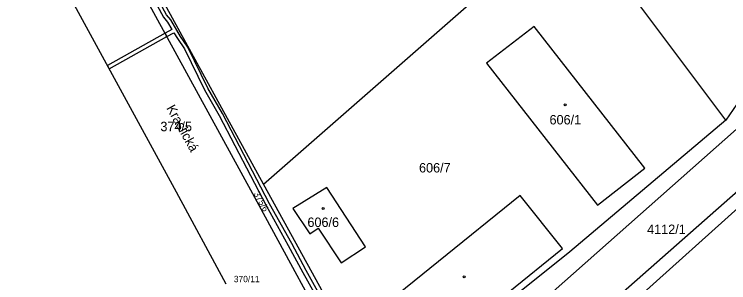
# Model space of a CAD drawing. Extents: x -869103 to -863415, y -1015889 to -1012477.
# Drawn here: x -867395.9 to -867267.3, y -1012967.5 to -1012919.2 of the extents above; entities that cross this region are included whole.
import ezdxf

# ---------------------------------------------------------------- set-up
doc = ezdxf.new("R2010")
doc.units = 0
for name, color, linetype in [('Hranice katastralního území', 7, 'Continuous'), ('Hranice parcel', 7, 'Continuous'), ('Parcelní čísla', 7, 'Continuous'), ('Pop  PČ popisy', 7, 'Continuous'), ('Vnitřní kresba', 7, 'Continuous'), ('Věcná břemena k části', 7, 'Continuous'), ('Značky budov', 7, 'Continuous')]:
    doc.layers.add(name, color=color, linetype=linetype)

msp = doc.modelspace()

# ---------------------------------------------------------------- linework, layer by layer
at = {"layer": 'Hranice katastralního území'}
for p, q in [((-867366.68, -1012951.21), (-867385.41, -1012916.87)), ((-867357.71, -1012967.77), (-867366.68, -1012951.21))]:
    msp.add_line(p, q, dxfattribs=at)
at = {"layer": 'Hranice parcel'}
for p, q in [((-867351.01, -1012949.77), (-867295.43, -1012901.07)), ((-867351.01, -1012949.77), (-867376.31, -1012903.62)), ((-867267.79, -1012938.23), (-867284.85, -1012915.49)), ((-867366.68, -1012951.21), (-867385.41, -1012916.87)), ((-867332.66, -1012983.04), (-867351.01, -1012949.77)), ((-867357.71, -1012967.77), (-867366.68, -1012951.21))]:
    msp.add_line(p, q, dxfattribs=at)
for points in [[(-867333.35, -1012985.77), (-867336.21, -1012982.4), (-867352.94, -1012951.5), (-867395.88, -1012872.89)], [(-867310.88, -1012927.97), (-867290.89, -1012953.58), (-867282.35, -1012946.9), (-867302.29, -1012921.4), (-867310.88, -1012927.97)], [(-867259.17, -1012925.95), (-867265.13, -1012934.42), (-867267.79, -1012938.23)], [(-867267.79, -1012938.23), (-867295.9, -1012961.95), (-867316.7, -1012978.64)], [(-867345.75, -1012954.19), (-867342.68, -1012958.7), (-867341.17, -1012957.7), (-867337.06, -1012963.93), (-867332.65, -1012961.05), (-867339.64, -1012950.41), (-867345.75, -1012954.19)], [(-867326.54, -1012985.11), (-867297.22, -1012961.37), (-867304.83, -1012951.8), (-867334.24, -1012975.58), (-867326.54, -1012985.11)], [(-867265.02, -1012953.54), (-867283.24, -1012969.86), (-867307.17, -1012990.42)]]:
    msp.add_lwpolyline(points, dxfattribs=at)
at = {"layer": 'Vnitřní kresba'}
for points in [[(-867308.48, -1012988.71), (-867259.54, -1012945.57), (-867248.09, -1012935.44)], [(-867313.94, -1012982.19), (-867298.9, -1012969.08), (-867265.86, -1012939.86)]]:
    msp.add_lwpolyline(points, dxfattribs=at)
at = {"layer": 'Věcná břemena k části'}
for points in [[(-867376.31, -1012906.26), (-867369.04, -1012919.69), (-867368.3, -1012920.6), (-867367.53, -1012921.91), (-867368.74, -1012922.58), (-867368.4, -1012923.2), (-867367.17, -1012922.51), (-867366.52, -1012923.55), (-867365.26, -1012925.44), (-867361.63, -1012932.82), (-867359.01, -1012937.39), (-867350.53, -1012953.64), (-867346.56, -1012960.82), (-867343.96, -1012965.69), (-867340, -1012972.78)], [(-867339.38, -1012972.44), (-867343.34, -1012965.35), (-867345.94, -1012960.48), (-867349.91, -1012953.31), (-867358.39, -1012937.05), (-867361.01, -1012932.5), (-867364.66, -1012925.1), (-867365.94, -1012923.17), (-867367.72, -1012920.2), (-867368.46, -1012919.29), (-867375.43, -1012906.42)]]:
    msp.add_lwpolyline(points, dxfattribs=at)
msp.add_lwpolyline([(-867379.12, -1012928.4), (-867378.78, -1012929.02), (-867368.4, -1012923.2), (-867368.74, -1012922.58)], close=True, dxfattribs=at)
at = {"layer": 'Značky budov'}
for centre in [(-867296.74, -1012935.51), (-867340.3, -1012954.15), (-867314.92, -1012966.45)]:
    msp.add_circle(centre, 0.175, dxfattribs=at)

# ---------------------------------------------------------------- texts
at = {"layer": 'Parcelní čísla'}
for s, height, p in [('606/1', 1.7, (-867299.53, -1012939.03)), ('374/5', 1.7, (-867369.58, -1012940.25)), ('606/7', 1.7, (-867323.02, -1012947.68)), ('606/6', 1.7, (-867343.11, -1012957.49)), ('4112/1', 1.7, (-867281.96, -1012958.76)), ('370/11', 1.139, (-867356.37, -1012967.43))]:
    msp.add_text(s, height=height, dxfattribs=at).set_placement(p)
msp.add_text('375/6', height=1.139, rotation=299, dxfattribs=at).set_placement((-867352.83, -1012951.51))
at = {"layer": 'Pop  PČ popisy'}
msp.add_text('Kraslická', height=1.7, rotation=299, dxfattribs=at).set_placement((-867368.56, -1012936.08))

doc.saveas('drawing.dxf')
